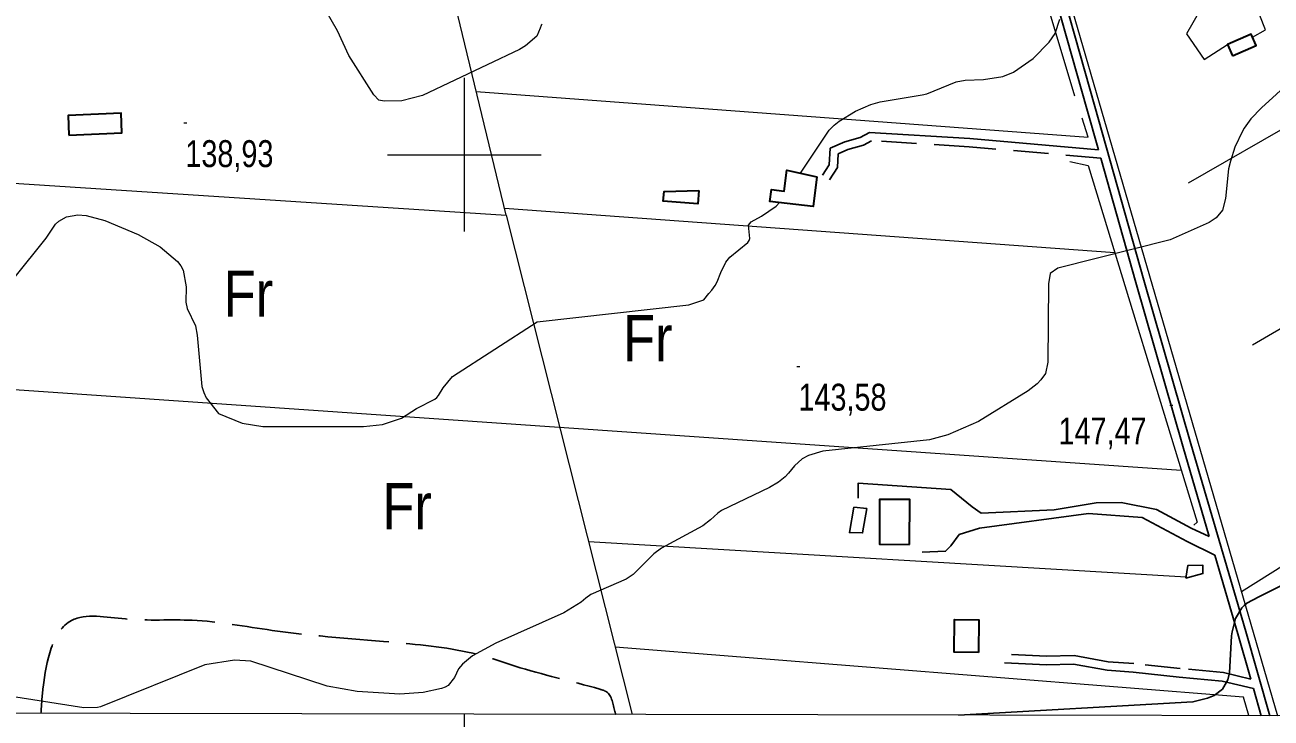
# Model space of a CAD drawing. Extents: x 483843 to 488449, y 4381269 to 4384483.
# Drawn here: x 486857.1 to 487262.3, y 4381816.7 to 4382042.2 of the extents above; entities that cross this region are included whole.
import ezdxf
from ezdxf.enums import TextEntityAlignment as Align

# ---------------------------------------------------------------- set-up
doc = ezdxf.new("R2010")
doc.units = 0
doc.header["$LTSCALE"] = 3.8
doc.linetypes.add('LONG_DASHED', pattern=[7.5, 6, -1.5])
doc.linetypes.add('MEDIUM_DASHED', pattern=[4.5, 3, -1.5])
for name, color, linetype, lineweight in [('1', 7, 'Continuous', 13), ('21', 7, 'Continuous', 25), ('27', 7, 'Continuous', 25), ('38', 7, 'Continuous', 25), ('47', 7, 'Continuous', 35), ('51', 7, 'Continuous', 13), ('7', 7, 'Continuous', 13), ('8', 7, 'Continuous', 25), ('9', 7, 'Continuous', 13)]:
    doc.layers.add(name, color=color, linetype=linetype, lineweight=lineweight)
doc.layers.add('31', color=7, linetype='Continuous')

msp = doc.modelspace()

# ---------------------------------------------------------------- linework, layer by layer
at = {"layer": '1'}
for p, q in [((487000, 4382025), (487000, 4381975)), ((486975, 4382000), (487025, 4382000)), ((487000, 4381818), (487000, 4381746.65))]:
    msp.add_line(p, q, dxfattribs=at)
msp.add_lwpolyline([(484100.5, 4384135.8), (487678, 4384129), (487674.1, 4381816.7), (484095.6, 4381823.6)], close=True, dxfattribs=at)
at = {"layer": '21'}
for points in [[(487130.84, 4381884.93), (487126.71, 4381885.29), (487125.23, 4381877.08), (487129.51, 4381876.95)], [(487234.6, 4381862.19), (487240.19, 4381863.74), (487240.13, 4381866.51), (487235.26, 4381866.33)]]:
    msp.add_lwpolyline(points, close=True, dxfattribs=at)
at = {"layer": '27'}
msp.add_spline([(487674.99, 4382327.12), (487600.73, 4382281.96), (487559.96, 4382263.02), (487543.94, 4382264.48), (487524.28, 4382275.4), (487514.82, 4382289.97), (487514.82, 4382303.08), (487510.45, 4382314.01), (487500.26, 4382321.29), (487492.98, 4382322.75), (487481.33, 4382316.2), (487455.84, 4382279.05), (487420.9, 4382255.74), (487361.2, 4382229.51), (487353.92, 4382233.16), (487333.53, 4382276.86), (487330.62, 4382282.69), (487326.25, 4382284.15), (487321.15, 4382280.5), (487262.18, 4382225.87), (487217.04, 4382194.55), (487186.46, 4382174.88), (487179.18, 4382164.69), (487185.01, 4382145.02), (487193.01, 4382101.31), (487202.48, 4382091.85), (487210.49, 4382084.56), (487220.68, 4382080.92), (487233.79, 4382087.47), (487262.91, 4382104.96), (487326.98, 4382145.75), (487337.9, 4382147.93), (487343, 4382145.02), (487345.91, 4382133.36), (487351.73, 4382112.24), (487364.11, 4382095.49), (487370.66, 4382086.75), (487375.76, 4382079.46), (487377.94, 4382072.18), (487375.76, 4382064.89), (487372.12, 4382058.34), (487375.03, 4382046.68), (487383.77, 4382031.39), (487391.05, 4382027.75), (487408.52, 4382034.3), (487418.71, 4382042.31), (487424.54, 4382039.4), (487429.63, 4382034.3), (487461.67, 4381974.57), (487471.13, 4381957.09), (487476.96, 4381938.88), (487483.51, 4381921.4), (487488.61, 4381921.4), (487500.26, 4381922.13), (487520.64, 4381925.04), (487535.93, 4381938.88), (487546.12, 4381962.92), (487537.39, 4382014.63), (487516.27, 4382080.19), (487500.26, 4382117.34), (487508.26, 4382137.01), (487522.1, 4382155.22), (487538.84, 4382166.87), (487551.22, 4382168.33), (487587.62, 4382141.38), (487611.65, 4382126.81), (487615.29, 4382133.36), (487617.47, 4382140.65), (487615.29, 4382155.22), (487605.83, 4382193.09), (487591.99, 4382228.79), (487597.09, 4382238.26), (487616.75, 4382255.01), (487651.69, 4382276.86), (487675.72, 4382292.16)], degree=3, dxfattribs=at)
at = {"layer": '38'}
msp.add_line((487259.09, 4381817.5), (487256.6, 4381826.31), dxfattribs=at)
for points in [[(487206.18, 4382001.62), (487202.44, 4382014.92), (487187.62, 4382067.49), (487169.76, 4382128.69), (487154.31, 4382182.37), (487142.91, 4382221.96), (487136.71, 4382242.62)], [(487261.9, 4381817.49), (487254.14, 4381844.87), (487236.21, 4381905.92), (487220.93, 4381959.14), (487205.05, 4382015.65), (487190.22, 4382068.23), (487172.36, 4382129.44), (487157.05, 4382182.63)], [(487206.18, 4382001.62), (487164.33, 4382005.26), (487131.81, 4382007.28), (487128.77, 4382005.56), (487123.77, 4382004.18), (487119.02, 4382002.13), (487118.68, 4381996.73), (487116.5, 4381993.31)], [(487242.25, 4381875.75), (487233.61, 4381905.17), (487218.32, 4381958.4), (487206.95, 4381998.87)], [(487128.07, 4381888.32), (487128.12, 4381893.2), (487158.24, 4381891.05), (487165.18, 4381885.49), (487168.08, 4381883.38), (487191.83, 4381884.48), (487205.43, 4381886.71), (487213.61, 4381886.81), (487225.13, 4381884.57), (487236.36, 4381878.51), (487242.25, 4381875.75)], [(487148.84, 4381870.68), (487156.48, 4381870.99), (487158.17, 4381872.75), (487160.94, 4381876.48), (487167.5, 4381878.49), (487202.95, 4381883.28), (487220.46, 4381882), (487235.02, 4381874.2), (487244.02, 4381869.71)], [(487255.71, 4381829.43), (487251.54, 4381844.12), (487244.02, 4381869.71)], [(487256.6, 4381826.31), (487246.4, 4381828.76), (487232.49, 4381830.05), (487217.46, 4381831.68), (487209.05, 4381832.26), (487198.13, 4381834.21), (487189.28, 4381834.02), (487175.62, 4381834.71)]]:
    msp.add_lwpolyline(points, dxfattribs=at)
at = {"layer": '38', "linetype": 'MEDIUM_DASHED'}
for points in [[(487206.95, 4381998.87), (487164.13, 4382002.6), (487132.43, 4382004.57), (487129.8, 4382003.08), (487124.66, 4382001.66), (487121.58, 4382000.33), (487121.3, 4381995.88), (487118.75, 4381991.88)], [(487255.71, 4381829.43), (487246.86, 4381831.55), (487232.77, 4381832.85), (487217.71, 4381834.49), (487209.4, 4381835.06), (487198.35, 4381837.03), (487189.32, 4381836.84), (487175.76, 4381837.52)]]:
    msp.add_lwpolyline(points, dxfattribs=at)
at = {"layer": '38', "linetype": 'LONG_DASHED'}
msp.add_spline([(486862.32, 4381818.27), (486863.02, 4381826.76), (486872.24, 4381848.47), (486889.78, 4381848.99), (486911.54, 4381848.54), (486937.56, 4381845.26), (486978.9, 4381841.18), (487006.06, 4381836.94), (487016.48, 4381833.64), (487044.09, 4381826.11), (487046.21, 4381825.26), (487048.97, 4381818.86), (487049.24, 4381817.9)], degree=3, dxfattribs=at)
at = {"layer": '47'}
for points in [[(487249.8, 4382032.17), (487257.48, 4382035.56), (487255.87, 4382039.2), (487248.19, 4382035.81)], [(486871.42, 4382006.41), (486888.64, 4382007.15), (486888.37, 4382013.52), (486871.15, 4382012.78)], [(487114.64, 4381992.82), (487113.49, 4381983.12), (487099.39, 4381984.77), (487099.84, 4381988.64), (487104.01, 4381988.09), (487104.92, 4381995.01)], [(487076.25, 4381988.34), (487075.89, 4381983.98), (487064.7, 4381984.9), (487064.95, 4381988.02)], [(487144.74, 4381873.22), (487144.84, 4381887.81), (487135.06, 4381887.87), (487134.96, 4381873.28)], [(487167.15, 4381838.06), (487159.29, 4381838.15), (487159.42, 4381848.77), (487167.28, 4381848.68)]]:
    msp.add_lwpolyline(points, close=True, dxfattribs=at)
at = {"layer": '51'}
for p, q in [((487235.51, 4381990.84), (487403.82, 4382087.75)), ((487256.34, 4381938.1), (487386.88, 4382015.46)), ((487211.52, 4381968.12), (487013.06, 4381982.53)), ((487013.57, 4381980.36), (487054.56, 4381817.89)), ((487252.69, 4381857.91), (487435.97, 4381973.49)), ((487040.36, 4381874.18), (487234.69, 4381862.68)), ((487253.41, 4381823.51), (487049.05, 4381839.74)), ((487255.12, 4381817.51), (487253.41, 4381823.51))]:
    msp.add_line(p, q, dxfattribs=at)
for points in [[(486974.89, 4382140.58), (487131.63, 4382242.03), (487198.39, 4382019.17)], [(487252.62, 4382240.93), (487289.45, 4382108.6), (487196.77, 4382050.11), (487264.44, 4381817.49)], [(486841.65, 4381991.54), (487013.57, 4381980.36), (486974.89, 4382140.58), (486805.05, 4382031.02)], [(487256.31, 4382038.23), (487260.57, 4382040.64), (487257.01, 4382049.42), (487243.29, 4382049.28), (487239.36, 4382047.25), (487234.8, 4382039.28), (487240.6, 4382030.93), (487248.19, 4382035.81)], [(487003.88, 4382020.56), (487202.87, 4382005.69), (487200.94, 4382011.87)], [(487196.89, 4381997.76), (487202.84, 4381996.46), (487238.34, 4381880.5), (487237.23, 4381879.5)], [(486851.68, 4381852.54), (486833.22, 4381924.99), (487233.16, 4381897.43)]]:
    msp.add_lwpolyline(points, dxfattribs=at)
at = {"layer": '7'}
for p, q in [((486908.79, 4382010.35), (486909.79, 4382010.35)), ((487108.15, 4381931.12), (487109.15, 4381931.12)), ((487229.39, 4381918.57), (487230.39, 4381918.57))]:
    msp.add_line(p, q, dxfattribs=at)
at = {"layer": '8'}
msp.add_lwpolyline([(487160.65, 4381817.69), (487236.92, 4381821.99), (487241.7, 4381823.17), (487243.8, 4381824.07), (487246.58, 4381826.13), (487248.28, 4381829.17), (487248.84, 4381831.45), (487249.49, 4381843.49), (487249.69, 4381844.81), (487250.79, 4381849.09), (487252.8, 4381852.55), (487253.57, 4381853.36), (487254.44, 4381854.1), (487258.36, 4381856.2), (487277.78, 4381865.87), (487286.43, 4381871.68), (487290.73, 4381875.41), (487291.54, 4381876.37), (487292.19, 4381877.29), (487293.88, 4381883.21), (487294.33, 4381884.03)], dxfattribs=at)
at = {"layer": '9'}
for points in [[(487025.31, 4382042.42), (487025.04, 4382042.18), (487024.99, 4382042.11), (487024.95, 4382042.04), (487024.69, 4382041.13), (487023.53, 4382038.58), (487019.89, 4382035.42), (487017.98, 4382034.22), (486986.43, 4382019.23), (486979.73, 4382017.55), (486973.95, 4382017.39), (486972.15, 4382017.78), (486970.53, 4382019.5), (486962.44, 4382032.26), (486958.73, 4382040.34), (486950.91, 4382053.97)], [(487109.32, 4381994.02), (487118.61, 4382008.03), (487119.1, 4382008.38), (487120.24, 4382009.57), (487121.86, 4382010.9), (487127.25, 4382014.14), (487132.21, 4382016.31), (487135.26, 4382017.18), (487148.88, 4382019.43), (487150.35, 4382019.86), (487159.95, 4382023.69), (487162.91, 4382024.27), (487168.82, 4382024.52), (487175.12, 4382025.4), (487178.63, 4382026.87), (487185, 4382031.29), (487190.23, 4382036.63), (487192.11, 4382039.4), (487193.69, 4382044.08)], [(487268.98, 4382024.14), (487259.24, 4382015.26), (487255.81, 4382011.68), (487253.6, 4382008.62), (487253.03, 4382007.65), (487250.58, 4382002.45), (487249.1, 4381997.91), (487248.54, 4381995.39), (487247.48, 4381985.71), (487246.57, 4381982.01), (487244.44, 4381979.5), (487242.18, 4381977.97), (487229.53, 4381972.31), (487193.02, 4381963.07), (487190.5, 4381961.36), (487189.98, 4381957.97), (487189.7, 4381932.53), (487188.97, 4381928.8), (487187.52, 4381926.74), (487186.31, 4381925.51), (487183.37, 4381923.15), (487167.15, 4381913.22), (487157.25, 4381908.84), (487151.24, 4381907.22), (487116.62, 4381903.6), (487111.88, 4381902.14), (487109.86, 4381901.1), (487107.33, 4381898.79), (487105.43, 4381896.4), (487104.31, 4381895.24), (487102.15, 4381893.45), (487099.26, 4381891.7), (487083.64, 4381884.3), (487082.4, 4381883.37), (487080.09, 4381881.24), (487077.52, 4381879.32), (487064.15, 4381871.97), (487061.62, 4381870.13), (487054.89, 4381863.45), (487052.58, 4381861.91), (487041.14, 4381856.94), (487039.5, 4381855.78), (487038.01, 4381854.47), (487032.37, 4381850.99), (487010.21, 4381841.08), (487002.63, 4381836.96)], [(486853.45, 4381959.7), (486863.98, 4381972.89), (486867.08, 4381977.46), (486868.15, 4381978.37), (486870.66, 4381979.84), (486874.32, 4381980.48), (486877.02, 4381980.22), (486883.11, 4381978.63), (486893.95, 4381974.04), (486901.08, 4381970), (486906.77, 4381965.3), (486907.81, 4381963.9), (486908.61, 4381962.47), (486909.58, 4381956.99), (486909.48, 4381952.05), (486909.82, 4381950.01), (486912.61, 4381944.38), (486913.14, 4381941.25), (486914.67, 4381924.64), (486915.3, 4381922.67), (486916.07, 4381920.88), (486920.03, 4381915.82), (486927.76, 4381912.68), (486934.47, 4381911.63), (486967.16, 4381911.57), (486973.36, 4381912.28), (486979.61, 4381914.24), (486984.43, 4381917.44), (486990.41, 4381920.5), (486991.03, 4381921.05), (486991.59, 4381921.64), (486993.07, 4381924.2), (486996.14, 4381927.86), (487023.64, 4381945.62), (487072.98, 4381951.13), (487077.84, 4381952.75), (487079.47, 4381954.84), (487080.51, 4381955.92), (487081.58, 4381957.4), (487082.21, 4381958.66), (487083.37, 4381961.73), (487085.05, 4381965.05), (487086.39, 4381966.67), (487092.23, 4381971.45), (487092.64, 4381972.07), (487092.89, 4381972.7), (487092.44, 4381977.1), (487092.79, 4381977.65), (487093.31, 4381978.18), (487096.62, 4381979.96), (487101.4, 4381983.26), (487102.45, 4381984.41)], [(487002.63, 4381836.96), (486999.4, 4381834.3), (486998.12, 4381832.77), (486996.76, 4381829.9), (486994.74, 4381827.36), (486993.74, 4381826.8), (486992.55, 4381826.31), (486986.66, 4381825.03), (486979.01, 4381824.55), (486965.15, 4381825.36), (486955.43, 4381827.1), (486930.57, 4381835.2), (486925.23, 4381835.57), (486915.66, 4381834.04), (486881.73, 4381820.34), (486880.71, 4381820.19), (486876.23, 4381820.08), (486825.01, 4381828.04)]]:
    msp.add_lwpolyline(points, dxfattribs=at)

# ---------------------------------------------------------------- texts
at = {"layer": '31', "width": 0.85}
for p in [(486929.77, 4381947.31), (487059.68, 4381932.82), (486981.39, 4381878.18)]:
    msp.add_text('Fr', height=15, dxfattribs=at).set_placement(p, align=Align.CENTER)
at = {"layer": '7', "width": 0.8}
for s, p in [('138,93', (486909.29, 4381995.98)), ('143,58', (487108.65, 4381916.75)), ('147,47', (487193.23, 4381905.75))]:
    msp.add_text(s, height=8.75, dxfattribs=at).set_placement(p)

doc.saveas('drawing.dxf')
